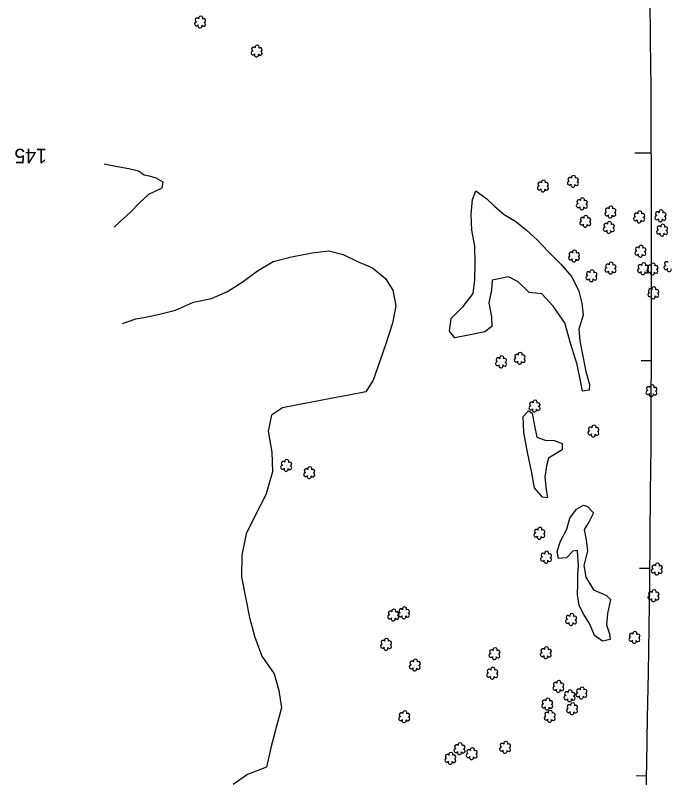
# Model space of a CAD drawing. Extents: x 3040896 to 3051146, y 687568 to 732976.
# Drawn here: x 3047876.9 to 3048191.2, y 702356.1 to 702723.2 of the extents above; entities that cross this region are included whole.
import ezdxf

# ---------------------------------------------------------------- set-up
doc = ezdxf.new("R2010")
doc.units = 0
for name, color, linetype in [('Default', 7, 'Continuous'), ('Exist Vegetation Hedge Row', 7, 'Continuous'), ('Exist Vegetation Shrub CELL', 7, 'Continuous'), ('Prop Horizontal Alignment', 7, 'Continuous'), ('Prop Horizontal Alignment Tick Label', 7, 'Continuous'), ('Prop Horizontal Alignment Tick Large', 7, 'Continuous'), ('Prop Horizontal Alignment Tick Small', 7, 'Continuous')]:
    doc.layers.add(name, color=color, linetype=linetype)

msp = doc.modelspace()

# ---------------------------------------------------------------- linework, layer by layer
at = {"layer": 'Default'}
msp.add_arc((3036183.49, 702601.64), 12000, 356.579619, 9.850505, dxfattribs=at)
at = {"layer": 'Exist Vegetation Hedge Row'}
for points in [[(3047919.79, 702651.63), (3047925.27, 702650.55), (3047931.61, 702649.48), (3047936.33, 702648.4), (3047939, 702646.36), (3047941.44, 702645.89), (3047944.59, 702644.94), (3047948, 702643.1), (3047947.49, 702639.94), (3047941.07, 702636.97), (3047936.7, 702632.97), (3047932.21, 702628.28), (3047927.47, 702624.01), (3047924.57, 702621.21)], [(3048104, 702634.82), (3048107.87, 702631.1), (3048112.39, 702627.25), (3048118.01, 702623.88), (3048123.17, 702619.81), (3048128.33, 702615.08), (3048133.79, 702609.37), (3048139.65, 702603.42), (3048145, 702597.27), (3048148.37, 702590.43), (3048149.83, 702584.55), (3048150.49, 702578.78), (3048148.34, 702572.17), (3048148.84, 702566.43), (3048149.94, 702560.74), (3048151.7, 702551.67), (3048153.61, 702545.4), (3048153.38, 702542.8), (3048150.2, 702542.2), (3048149.38, 702546.41), (3048147.54, 702555.03), (3048144.36, 702565.36), (3048141.73, 702575.18), (3048136.04, 702583.16), (3048130.57, 702589.08), (3048124.48, 702589.81), (3048119.12, 702594.84), (3048114.5, 702597.25), (3048106.63, 702595.62), (3048106.33, 702590.86), (3048104.97, 702584.86), (3048106.29, 702578.05), (3048106.43, 702573.39), (3048103.09, 702570.85), (3048096.93, 702569.47), (3048088.65, 702567.91), (3048086.04, 702571.12), (3048086.82, 702577.28), (3048092.72, 702582.96), (3048097.44, 702589.27), (3048098.36, 702595.78), (3048098.45, 702603.67), (3048098.3, 702612.09), (3048096.88, 702619.82), (3048096.58, 702627.53), (3048097.14, 702634.6), (3048098.74, 702638.77), (3048104.03, 702634.79)], [(3047928.48, 702574.86), (3047935, 702577.05), (3047938.81, 702577.79), (3047945.68, 702579.12), (3047954.03, 702581.2), (3047962.76, 702585.06), (3047971.43, 702586.94), (3047979.06, 702590.26), (3047986.68, 702595.08), (3047993.56, 702600.14), (3048001.15, 702604.76), (3048009.95, 702606.92), (3048019.96, 702608.87), (3048027.93, 702609.86), (3048034.88, 702608.06), (3048041.73, 702604.75), (3048049.01, 702601.56), (3048055.2, 702596.58), (3048058.72, 702590.87), (3048060.19, 702583.29), (3048058.57, 702575.04), (3048055.63, 702565.57), (3048052.48, 702556.69), (3048049.35, 702547.55), (3048045.84, 702541.97), (3048037.57, 702540.37), (3048030.55, 702539.01), (3048022.33, 702537.41), (3048013.89, 702535.77), (3048005.62, 702534.17), (3048000.41, 702530.7), (3047998.69, 702522.96), (3048000.51, 702512.9), (3048000.79, 702503.48), (3047997.6, 702492.33), (3047992.29, 702482.15), (3047988.16, 702473.65), (3047985.97, 702463.27), (3047985.88, 702452.95), (3047987.76, 702443.02), (3047989.66, 702433.22), (3047992.21, 702424.36), (3047995.66, 702414.61), (3048001.58, 702406.17), (3048003.86, 702398.18), (3048005.11, 702389.87), (3048002.76, 702381.02), (3047999.95, 702370.47), (3047998, 702361.22), (3047988.78, 702357.64), (3047981.85, 702352.96)], [(3048125.9, 702531.61), (3048127.06, 702525.62), (3048128.15, 702520.07), (3048132.21, 702518.61), (3048136.57, 702518.56), (3048140.42, 702517.06), (3048140.35, 702514.08), (3048133.76, 702510.05), (3048132.81, 702506.26), (3048132, 702500.88), (3048132.69, 702494.82), (3048133.29, 702490.92), (3048130.95, 702491.29), (3048127.08, 702495.75), (3048125.52, 702503.71), (3048123.73, 702512.94), (3048121.89, 702522.43), (3048121.59, 702530.06), (3048124.16, 702532.74), (3048125.9, 702531.61)], [(3048155.51, 702483.66), (3048153.32, 702479.49), (3048151.02, 702475.69), (3048151.87, 702470.66), (3048152.56, 702465.44), (3048150.87, 702458.39), (3048151.78, 702452.63), (3048155.43, 702446.66), (3048161.74, 702443.82), (3048163.6, 702441.9), (3048162.25, 702435.27), (3048161.71, 702429.82), (3048163.15, 702425.49), (3048163.46, 702422.62), (3048159.73, 702421.96), (3048155.87, 702424.61), (3048153.65, 702430.16), (3048150.76, 702434.67), (3048148.56, 702438.99), (3048147.79, 702444.13), (3048147.94, 702449.63), (3048147.92, 702454.07), (3048148.18, 702458.39), (3048147.85, 702462.8), (3048147.74, 702465.6), (3048145.47, 702465.16), (3048142.51, 702461.95), (3048138.64, 702461.68), (3048137.89, 702465.08), (3048139.62, 702470.07), (3048142.61, 702475.88), (3048143.99, 702481.09), (3048147.25, 702485.38), (3048150.71, 702487.34), (3048152.54, 702486.74), (3048155.51, 702483.66)]]:
    msp.add_lwpolyline(points, dxfattribs=at)
at = {"layer": 'Exist Vegetation Shrub CELL'}
for p, q in [((3047966.02, 702719.8), (3047966.02, 702719.8)), ((3047993.22, 702705.81), (3047993.22, 702705.81)), ((3048145.63, 702643.13), (3048145.63, 702643.13)), ((3048131.17, 702640.86), (3048131.17, 702640.86)), ((3048149.94, 702632.29), (3048149.94, 702632.29)), ((3048163.65, 702628.35), (3048163.65, 702628.35)), ((3048151.57, 702623.87), (3048151.57, 702623.87)), ((3048177.56, 702625.97), (3048177.56, 702625.97)), ((3048187.8, 702626.49), (3048187.8, 702626.49)), ((3048162.93, 702620.9), (3048162.93, 702620.9)), ((3048188.59, 702619.6), (3048188.59, 702619.6)), ((3048178.12, 702609.46), (3048178.12, 702609.46)), ((3048146.13, 702607.14), (3048146.13, 702607.14)), ((3048163.74, 702601.31), (3048163.74, 702601.31)), ((3048154.53, 702597.61), (3048154.53, 702597.61)), ((3048179.43, 702601.02), (3048179.43, 702601.02)), ((3048183.96, 702600.93), (3048183.96, 702600.93)), ((3048184.35, 702589.42), (3048184.35, 702589.42)), ((3048119.95, 702557.91), (3048119.95, 702557.91)), ((3048111.04, 702556.21), (3048111.04, 702556.21)), ((3048183.45, 702542.28), (3048183.45, 702542.28)), ((3048127.13, 702534.89), (3048127.13, 702534.89)), ((3048155.48, 702522.92), (3048155.48, 702522.92)), ((3048007.48, 702506.32), (3048007.48, 702506.32)), ((3048018.6, 702502.82), (3048018.6, 702502.82)), ((3048129.44, 702473.68), (3048129.44, 702473.68)), ((3048132.67, 702462.14), (3048132.67, 702462.14)), ((3048186.06, 702456.43), (3048186.06, 702456.43)), ((3048184.45, 702443.63), (3048184.45, 702443.63)), ((3048059.07, 702434.3), (3048059.07, 702434.3)), ((3048064.23, 702435.34), (3048064.23, 702435.34)), ((3048144.74, 702432.13), (3048144.74, 702432.13)), ((3048175.2, 702423.51), (3048175.2, 702423.51)), ((3048055.57, 702420.21), (3048055.57, 702420.21)), ((3048107.83, 702415.73), (3048107.83, 702415.73)), ((3048132.58, 702416.16), (3048132.58, 702416.16)), ((3048069.46, 702410.26), (3048069.46, 702410.26)), ((3048106.76, 702406.28), (3048106.76, 702406.28)), ((3048138.58, 702399.92), (3048138.58, 702399.92)), ((3048149.74, 702396.8), (3048149.74, 702396.8)), ((3048144, 702395.41), (3048144, 702395.41)), ((3048133.25, 702391.46), (3048133.25, 702391.46)), ((3048145.21, 702389.18), (3048145.21, 702389.18)), ((3048064.36, 702385.34), (3048064.36, 702385.34)), ((3048134.42, 702385.55), (3048134.42, 702385.55)), ((3048091, 702369.98), (3048091, 702369.98)), ((3048112.95, 702370.62), (3048112.95, 702370.62)), ((3048096.86, 702367.5), (3048096.86, 702367.5)), ((3048086.55, 702365.32), (3048086.55, 702365.32))]:
    msp.add_line(p, q, dxfattribs=at)
for centre, radius, start, end in [((3047966.25, 702721.84), 0.99, 334.8391, 200.4717), ((3047964.22, 702719.09), 0.955, 95.1099, 327.9534), ((3047964.54, 702720.92), 0.968, 35.8908, 245.4216), ((3047967.66, 702718.87), 0.937, 204.9913, 73.4601), ((3047967.69, 702720.67), 0.929, 284.4567, 126.0861), ((3047965.89, 702718.11), 0.984, 151.2797, 21.387), ((3047991.74, 702706.93), 0.968, 35.8908, 245.4216), ((3047993.45, 702707.85), 0.99, 334.8391, 200.4717), ((3047991.42, 702705.1), 0.955, 95.1099, 327.9534), ((3047993.09, 702704.12), 0.984, 151.2797, 21.387), ((3047994.86, 702704.88), 0.937, 204.9913, 73.4601), ((3047994.89, 702706.68), 0.929, 284.4567, 126.0861), ((3048145.86, 702645.18), 0.99, 334.8391, 200.4717), ((3048129.69, 702641.99), 0.968, 35.8908, 245.4216), ((3048131.4, 702642.9), 0.99, 334.8391, 200.4717), ((3048132.84, 702641.73), 0.929, 284.4567, 126.0861), ((3048143.83, 702642.43), 0.955, 95.1099, 327.9534), ((3048144.14, 702644.26), 0.968, 35.8908, 245.4216), ((3048145.5, 702641.45), 0.984, 151.2797, 21.387), ((3048147.26, 702642.21), 0.937, 204.9913, 73.4601), ((3048147.3, 702644), 0.929, 284.4567, 126.0861), ((3048129.37, 702640.15), 0.955, 95.1099, 327.9534), ((3048131.04, 702639.18), 0.984, 151.2797, 21.387), ((3048132.81, 702639.93), 0.937, 204.9913, 73.4601), ((3048148.46, 702633.42), 0.968, 35.8908, 245.4216), ((3048150.17, 702634.33), 0.99, 334.8391, 200.4717), ((3048148.14, 702631.59), 0.955, 95.1099, 327.9534), ((3048149.81, 702630.61), 0.984, 151.2797, 21.387), ((3048151.57, 702631.36), 0.937, 204.9913, 73.4601), ((3048151.61, 702633.16), 0.929, 284.4567, 126.0861), ((3048163.87, 702630.39), 0.99, 334.8391, 200.4717), ((3048161.85, 702627.65), 0.955, 95.1099, 327.9534), ((3048162.16, 702629.48), 0.968, 35.8908, 245.4216), ((3048163.52, 702626.67), 0.984, 151.2797, 21.387), ((3048165.28, 702627.42), 0.937, 204.9913, 73.4601), ((3048165.32, 702629.22), 0.929, 284.4567, 126.0861), ((3048176.08, 702627.1), 0.968, 35.8908, 245.4216), ((3048177.79, 702628.01), 0.99, 334.8391, 200.4717), ((3048179.23, 702626.84), 0.929, 284.4567, 126.0861), ((3048186.32, 702627.61), 0.968, 35.8908, 245.4216), ((3048188.03, 702628.53), 0.99, 334.8391, 200.4717), ((3048189.48, 702627.36), 0.929, 284.4567, 126.0861), ((3048149.77, 702623.17), 0.955, 95.1099, 327.9534), ((3048150.09, 702625), 0.968, 35.8908, 245.4216), ((3048151.8, 702625.91), 0.99, 334.8391, 200.4717), ((3048153.21, 702622.94), 0.937, 204.9913, 73.4601), ((3048153.24, 702624.74), 0.929, 284.4567, 126.0861), ((3048163.16, 702622.94), 0.99, 334.8391, 200.4717), ((3048175.76, 702625.27), 0.955, 95.1099, 327.9534), ((3048177.43, 702624.29), 0.984, 151.2797, 21.387), ((3048179.2, 702625.04), 0.937, 204.9913, 73.4601), ((3048186, 702625.78), 0.955, 95.1099, 327.9534), ((3048187.68, 702624.8), 0.984, 151.2797, 21.387), ((3048189.44, 702625.56), 0.937, 204.9913, 73.4601), ((3048151.44, 702622.19), 0.984, 151.2797, 21.387), ((3048161.13, 702620.2), 0.955, 95.1099, 327.9534), ((3048161.45, 702622.03), 0.968, 35.8908, 245.4216), ((3048162.8, 702619.22), 0.984, 151.2797, 21.387), ((3048164.57, 702619.97), 0.937, 204.9913, 73.4601), ((3048164.6, 702621.77), 0.929, 284.4567, 126.0861), ((3048186.79, 702618.9), 0.955, 95.1099, 327.9534), ((3048187.1, 702620.73), 0.968, 35.8908, 245.4216), ((3048188.82, 702621.64), 0.99, 334.8391, 200.4717), ((3048190.22, 702618.67), 0.937, 204.9913, 73.4601), ((3048190.26, 702620.47), 0.929, 284.4567, 126.0861), ((3048188.46, 702617.92), 0.984, 151.2797, 21.387), ((3048178.35, 702611.5), 0.99, 334.8391, 200.4717), ((3048144.64, 702608.26), 0.968, 35.8908, 245.4216), ((3048146.36, 702609.18), 0.99, 334.8391, 200.4717), ((3048147.8, 702608), 0.929, 284.4567, 126.0861), ((3048176.32, 702608.75), 0.955, 95.1099, 327.9534), ((3048176.64, 702610.58), 0.968, 35.8908, 245.4216), ((3048179.76, 702608.53), 0.937, 204.9913, 73.4601), ((3048179.79, 702610.33), 0.929, 284.4567, 126.0861), ((3048144.33, 702606.43), 0.955, 95.1099, 327.9534), ((3048146, 702605.45), 0.984, 151.2797, 21.387), ((3048147.76, 702606.21), 0.937, 204.9913, 73.4601), ((3048177.99, 702607.77), 0.984, 151.2797, 21.387), ((3048161.94, 702600.61), 0.955, 95.1099, 327.9534), ((3048162.26, 702602.44), 0.968, 35.8908, 245.4216), ((3048163.97, 702603.35), 0.99, 334.8391, 200.4717), ((3048165.38, 702600.38), 0.937, 204.9913, 73.4601), ((3048165.41, 702602.18), 0.929, 284.4567, 126.0861), ((3048177.63, 702600.32), 0.955, 95.1099, 327.9534), ((3048177.95, 702602.15), 0.968, 35.8908, 245.4216), ((3048179.66, 702603.06), 0.99, 334.8391, 200.4717), ((3048181.1, 702601.89), 0.929, 284.4567, 126.0861), ((3048182.47, 702602.06), 0.968, 35.8908, 245.4216), ((3048184.18, 702602.97), 0.99, 334.8391, 200.4717), ((3048185.63, 702601.8), 0.929, 284.4567, 126.0861), ((3048190.32, 702601.77), 0.955, 95.1099, 327.9534), ((3048190.64, 702603.6), 0.968, 35.8908, 245.4216), ((3048191.99, 702600.79), 0.984, 151.2797, 21.387), ((3048152.73, 702596.91), 0.955, 95.1099, 327.9534), ((3048153.04, 702598.74), 0.968, 35.8908, 245.4216), ((3048154.76, 702599.66), 0.99, 334.8391, 200.4717), ((3048156.16, 702596.69), 0.937, 204.9913, 73.4601), ((3048156.2, 702598.48), 0.929, 284.4567, 126.0861), ((3048163.61, 702599.63), 0.984, 151.2797, 21.387), ((3048179.3, 702599.34), 0.984, 151.2797, 21.387), ((3048181.07, 702600.09), 0.937, 204.9913, 73.4601), ((3048182.16, 702600.23), 0.955, 95.1099, 327.9534), ((3048183.83, 702599.25), 0.984, 151.2797, 21.387), ((3048185.59, 702600), 0.937, 204.9913, 73.4601), ((3048154.4, 702595.93), 0.984, 151.2797, 21.387), ((3048182.87, 702590.55), 0.968, 35.8908, 245.4216), ((3048184.58, 702591.46), 0.99, 334.8391, 200.4717), ((3048186.02, 702590.29), 0.929, 284.4567, 126.0861), ((3048182.55, 702588.72), 0.955, 95.1099, 327.9534), ((3048184.22, 702587.74), 0.984, 151.2797, 21.387), ((3048185.99, 702588.49), 0.937, 204.9913, 73.4601), ((3048120.18, 702559.95), 0.99, 334.8391, 200.4717), ((3048109.55, 702557.33), 0.968, 35.8908, 245.4216), ((3048111.27, 702558.25), 0.99, 334.8391, 200.4717), ((3048112.71, 702557.08), 0.929, 284.4567, 126.0861), ((3048118.15, 702557.21), 0.955, 95.1099, 327.9534), ((3048118.47, 702559.04), 0.968, 35.8908, 245.4216), ((3048121.59, 702556.98), 0.937, 204.9913, 73.4601), ((3048121.62, 702558.78), 0.929, 284.4567, 126.0861), ((3048109.24, 702555.5), 0.955, 95.1099, 327.9534), ((3048110.91, 702554.52), 0.984, 151.2797, 21.387), ((3048112.67, 702555.28), 0.937, 204.9913, 73.4601), ((3048119.82, 702556.23), 0.984, 151.2797, 21.387), ((3048181.65, 702541.57), 0.955, 95.1099, 327.9534), ((3048181.97, 702543.4), 0.968, 35.8908, 245.4216), ((3048183.68, 702544.32), 0.99, 334.8391, 200.4717), ((3048185.12, 702543.15), 0.929, 284.4567, 126.0861), ((3048183.32, 702540.59), 0.984, 151.2797, 21.387), ((3048185.09, 702541.35), 0.937, 204.9913, 73.4601), ((3048125.33, 702534.19), 0.955, 95.1099, 327.9534), ((3048125.65, 702536.02), 0.968, 35.8908, 245.4216), ((3048127.36, 702536.93), 0.99, 334.8391, 200.4717), ((3048128.8, 702535.76), 0.929, 284.4567, 126.0861), ((3048127, 702533.21), 0.984, 151.2797, 21.387), ((3048128.77, 702533.96), 0.937, 204.9913, 73.4601), ((3048154, 702524.04), 0.968, 35.8908, 245.4216), ((3048155.71, 702524.96), 0.99, 334.8391, 200.4717), ((3048157.15, 702523.79), 0.929, 284.4567, 126.0861), ((3048153.68, 702522.21), 0.955, 95.1099, 327.9534), ((3048155.35, 702521.23), 0.984, 151.2797, 21.387), ((3048157.11, 702521.99), 0.937, 204.9913, 73.4601), ((3048005.68, 702505.62), 0.955, 95.1099, 327.9534), ((3048006, 702507.45), 0.968, 35.8908, 245.4216), ((3048007.71, 702508.36), 0.99, 334.8391, 200.4717), ((3048009.12, 702505.39), 0.937, 204.9913, 73.4601), ((3048009.16, 702507.19), 0.929, 284.4567, 126.0861), ((3048018.83, 702504.86), 0.99, 334.8391, 200.4717), ((3048007.36, 702504.64), 0.984, 151.2797, 21.387), ((3048016.8, 702502.12), 0.955, 95.1099, 327.9534), ((3048017.12, 702503.95), 0.968, 35.8908, 245.4216), ((3048020.24, 702501.89), 0.937, 204.9913, 73.4601), ((3048020.27, 702503.69), 0.929, 284.4567, 126.0861), ((3048018.47, 702501.14), 0.984, 151.2797, 21.387), ((3048129.67, 702475.72), 0.99, 334.8391, 200.4717), ((3048127.64, 702472.97), 0.955, 95.1099, 327.9534), ((3048127.96, 702474.8), 0.968, 35.8908, 245.4216), ((3048131.08, 702472.75), 0.937, 204.9913, 73.4601), ((3048131.11, 702474.54), 0.929, 284.4567, 126.0861), ((3048129.31, 702471.99), 0.984, 151.2797, 21.387), ((3048130.87, 702461.44), 0.955, 95.1099, 327.9534), ((3048131.18, 702463.27), 0.968, 35.8908, 245.4216), ((3048132.9, 702464.18), 0.99, 334.8391, 200.4717), ((3048134.3, 702461.21), 0.937, 204.9913, 73.4601), ((3048134.34, 702463.01), 0.929, 284.4567, 126.0861), ((3048132.54, 702460.46), 0.984, 151.2797, 21.387), ((3048184.58, 702457.55), 0.968, 35.8908, 245.4216), ((3048186.29, 702458.47), 0.99, 334.8391, 200.4717), ((3048187.73, 702457.3), 0.929, 284.4567, 126.0861), ((3048184.26, 702455.72), 0.955, 95.1099, 327.9534), ((3048185.93, 702454.74), 0.984, 151.2797, 21.387), ((3048187.69, 702455.5), 0.937, 204.9913, 73.4601), ((3048182.65, 702442.93), 0.955, 95.1099, 327.9534), ((3048182.97, 702444.76), 0.968, 35.8908, 245.4216), ((3048184.68, 702445.67), 0.99, 334.8391, 200.4717), ((3048186.09, 702442.7), 0.937, 204.9913, 73.4601), ((3048186.12, 702444.5), 0.929, 284.4567, 126.0861), ((3048184.32, 702441.95), 0.984, 151.2797, 21.387), ((3048057.59, 702435.42), 0.968, 35.8908, 245.4216), ((3048059.3, 702436.34), 0.99, 334.8391, 200.4717), ((3048060.74, 702435.17), 0.929, 284.4567, 126.0861), ((3048062.74, 702436.47), 0.968, 35.8908, 245.4216), ((3048064.45, 702437.38), 0.99, 334.8391, 200.4717), ((3048065.9, 702436.21), 0.929, 284.4567, 126.0861), ((3048057.27, 702433.59), 0.955, 95.1099, 327.9534), ((3048058.94, 702432.61), 0.984, 151.2797, 21.387), ((3048060.71, 702433.37), 0.937, 204.9913, 73.4601), ((3048062.43, 702434.64), 0.955, 95.1099, 327.9534), ((3048064.1, 702433.66), 0.984, 151.2797, 21.387), ((3048065.86, 702434.41), 0.937, 204.9913, 73.4601), ((3048142.94, 702431.43), 0.955, 95.1099, 327.9534), ((3048143.26, 702433.26), 0.968, 35.8908, 245.4216), ((3048144.97, 702434.17), 0.99, 334.8391, 200.4717), ((3048146.41, 702433), 0.929, 284.4567, 126.0861), ((3048144.61, 702430.45), 0.984, 151.2797, 21.387), ((3048146.38, 702431.2), 0.937, 204.9913, 73.4601), ((3048173.72, 702424.64), 0.968, 35.8908, 245.4216), ((3048175.43, 702425.55), 0.99, 334.8391, 200.4717), ((3048176.87, 702424.38), 0.929, 284.4567, 126.0861), ((3048054.09, 702421.34), 0.968, 35.8908, 245.4216), ((3048055.8, 702422.25), 0.99, 334.8391, 200.4717), ((3048057.25, 702421.08), 0.929, 284.4567, 126.0861), ((3048173.4, 702422.81), 0.955, 95.1099, 327.9534), ((3048175.07, 702421.83), 0.984, 151.2797, 21.387), ((3048176.84, 702422.58), 0.937, 204.9913, 73.4601), ((3048053.77, 702419.51), 0.955, 95.1099, 327.9534), ((3048055.44, 702418.53), 0.984, 151.2797, 21.387), ((3048057.21, 702419.28), 0.937, 204.9913, 73.4601), ((3048106.35, 702416.86), 0.968, 35.8908, 245.4216), ((3048108.06, 702417.77), 0.99, 334.8391, 200.4717), ((3048131.09, 702417.29), 0.968, 35.8908, 245.4216), ((3048132.8, 702418.2), 0.99, 334.8391, 200.4717), ((3048134.25, 702417.03), 0.929, 284.4567, 126.0861), ((3048106.03, 702415.02), 0.955, 95.1099, 327.9534), ((3048107.7, 702414.05), 0.984, 151.2797, 21.387), ((3048109.47, 702414.8), 0.937, 204.9913, 73.4601), ((3048109.5, 702416.6), 0.929, 284.4567, 126.0861), ((3048130.77, 702415.46), 0.955, 95.1099, 327.9534), ((3048132.45, 702414.48), 0.984, 151.2797, 21.387), ((3048134.21, 702415.23), 0.937, 204.9913, 73.4601), ((3048067.66, 702409.56), 0.955, 95.1099, 327.9534), ((3048067.98, 702411.39), 0.968, 35.8908, 245.4216), ((3048069.69, 702412.3), 0.99, 334.8391, 200.4717), ((3048071.13, 702411.13), 0.929, 284.4567, 126.0861), ((3048069.33, 702408.58), 0.984, 151.2797, 21.387), ((3048071.1, 702409.33), 0.937, 204.9913, 73.4601), ((3048105.28, 702407.41), 0.968, 35.8908, 245.4216), ((3048106.99, 702408.32), 0.99, 334.8391, 200.4717), ((3048108.44, 702407.15), 0.929, 284.4567, 126.0861), ((3048104.96, 702405.58), 0.955, 95.1099, 327.9534), ((3048106.64, 702404.6), 0.984, 151.2797, 21.387), ((3048108.4, 702405.35), 0.937, 204.9913, 73.4601), ((3048136.78, 702399.22), 0.955, 95.1099, 327.9534), ((3048137.09, 702401.05), 0.968, 35.8908, 245.4216), ((3048138.81, 702401.96), 0.99, 334.8391, 200.4717), ((3048140.21, 702398.99), 0.937, 204.9913, 73.4601), ((3048140.25, 702400.79), 0.929, 284.4567, 126.0861), ((3048149.96, 702398.84), 0.99, 334.8391, 200.4717), ((3048138.45, 702398.24), 0.984, 151.2797, 21.387), ((3048142.2, 702394.71), 0.955, 95.1099, 327.9534), ((3048142.52, 702396.54), 0.968, 35.8908, 245.4216), ((3048144.23, 702397.45), 0.99, 334.8391, 200.4717), ((3048145.68, 702396.28), 0.929, 284.4567, 126.0861), ((3048147.94, 702396.09), 0.955, 95.1099, 327.9534), ((3048148.25, 702397.93), 0.968, 35.8908, 245.4216), ((3048151.37, 702395.87), 0.937, 204.9913, 73.4601), ((3048151.41, 702397.67), 0.929, 284.4567, 126.0861), ((3048131.77, 702392.59), 0.968, 35.8908, 245.4216), ((3048133.48, 702393.5), 0.99, 334.8391, 200.4717), ((3048134.92, 702392.33), 0.929, 284.4567, 126.0861), ((3048143.88, 702393.73), 0.984, 151.2797, 21.387), ((3048145.44, 702391.23), 0.99, 334.8391, 200.4717), ((3048145.64, 702394.48), 0.937, 204.9913, 73.4601), ((3048149.61, 702395.12), 0.984, 151.2797, 21.387), ((3048064.59, 702387.38), 0.99, 334.8391, 200.4717), ((3048131.45, 702390.76), 0.955, 95.1099, 327.9534), ((3048133.12, 702389.78), 0.984, 151.2797, 21.387), ((3048134.65, 702387.59), 0.99, 334.8391, 200.4717), ((3048134.89, 702390.53), 0.937, 204.9913, 73.4601), ((3048143.41, 702388.48), 0.955, 95.1099, 327.9534), ((3048143.73, 702390.31), 0.968, 35.8908, 245.4216), ((3048146.85, 702388.26), 0.937, 204.9913, 73.4601), ((3048146.88, 702390.05), 0.929, 284.4567, 126.0861), ((3048062.56, 702384.64), 0.955, 95.1099, 327.9534), ((3048062.88, 702386.47), 0.968, 35.8908, 245.4216), ((3048066, 702384.41), 0.937, 204.9913, 73.4601), ((3048066.03, 702386.21), 0.929, 284.4567, 126.0861), ((3048132.62, 702384.85), 0.955, 95.1099, 327.9534), ((3048132.94, 702386.68), 0.968, 35.8908, 245.4216), ((3048136.06, 702384.62), 0.937, 204.9913, 73.4601), ((3048136.09, 702386.42), 0.929, 284.4567, 126.0861), ((3048145.08, 702387.5), 0.984, 151.2797, 21.387), ((3048064.23, 702383.66), 0.984, 151.2797, 21.387), ((3048134.29, 702383.87), 0.984, 151.2797, 21.387), ((3048113.18, 702372.67), 0.99, 334.8391, 200.4717), ((3048089.2, 702369.27), 0.955, 95.1099, 327.9534), ((3048089.52, 702371.1), 0.968, 35.8908, 245.4216), ((3048091.23, 702372.02), 0.99, 334.8391, 200.4717), ((3048092.64, 702369.05), 0.937, 204.9913, 73.4601), ((3048092.67, 702370.85), 0.929, 284.4567, 126.0861), ((3048097.09, 702369.54), 0.99, 334.8391, 200.4717), ((3048111.15, 702369.92), 0.955, 95.1099, 327.9534), ((3048111.46, 702371.75), 0.968, 35.8908, 245.4216), ((3048114.58, 702369.7), 0.937, 204.9913, 73.4601), ((3048114.62, 702371.49), 0.929, 284.4567, 126.0861), ((3048085.06, 702366.45), 0.968, 35.8908, 245.4216), ((3048086.78, 702367.36), 0.99, 334.8391, 200.4717), ((3048088.22, 702366.19), 0.929, 284.4567, 126.0861), ((3048090.87, 702368.29), 0.984, 151.2797, 21.387), ((3048095.06, 702366.8), 0.955, 95.1099, 327.9534), ((3048095.38, 702368.63), 0.968, 35.8908, 245.4216), ((3048096.73, 702365.82), 0.984, 151.2797, 21.387), ((3048098.5, 702366.57), 0.937, 204.9913, 73.4601), ((3048098.53, 702368.37), 0.929, 284.4567, 126.0861), ((3048112.82, 702368.94), 0.984, 151.2797, 21.387), ((3048084.75, 702364.61), 0.955, 95.1099, 327.9534), ((3048086.42, 702363.64), 0.984, 151.2797, 21.387), ((3048088.18, 702364.39), 0.937, 204.9913, 73.4601)]:
    msp.add_arc(centre, radius, start, end, dxfattribs=at)
at = {"layer": 'Prop Horizontal Alignment'}
msp.add_arc((3036183.49, 702601.64), 12000, 356.579619, 9.850505, dxfattribs=at)
at = {"layer": 'Prop Horizontal Alignment Tick Large'}
msp.add_line((3048183.36, 702656.87), (3048175.36, 702656.84), dxfattribs=at)
at = {"layer": 'Prop Horizontal Alignment Tick Small'}
for p, q in [((3048183.4, 702556.87), (3048178.4, 702556.89)), ((3048182.61, 702456.88), (3048177.61, 702456.94)), ((3048180.99, 702356.89), (3048175.99, 702356.99))]:
    msp.add_line(p, q, dxfattribs=at)

# ---------------------------------------------------------------- texts
at = {"layer": 'Prop Horizontal Alignment Tick Label'}
msp.add_text('145', height=7, rotation=180.2637, dxfattribs=at).set_placement((3047892.1, 702659.03))

doc.saveas('drawing.dxf')
